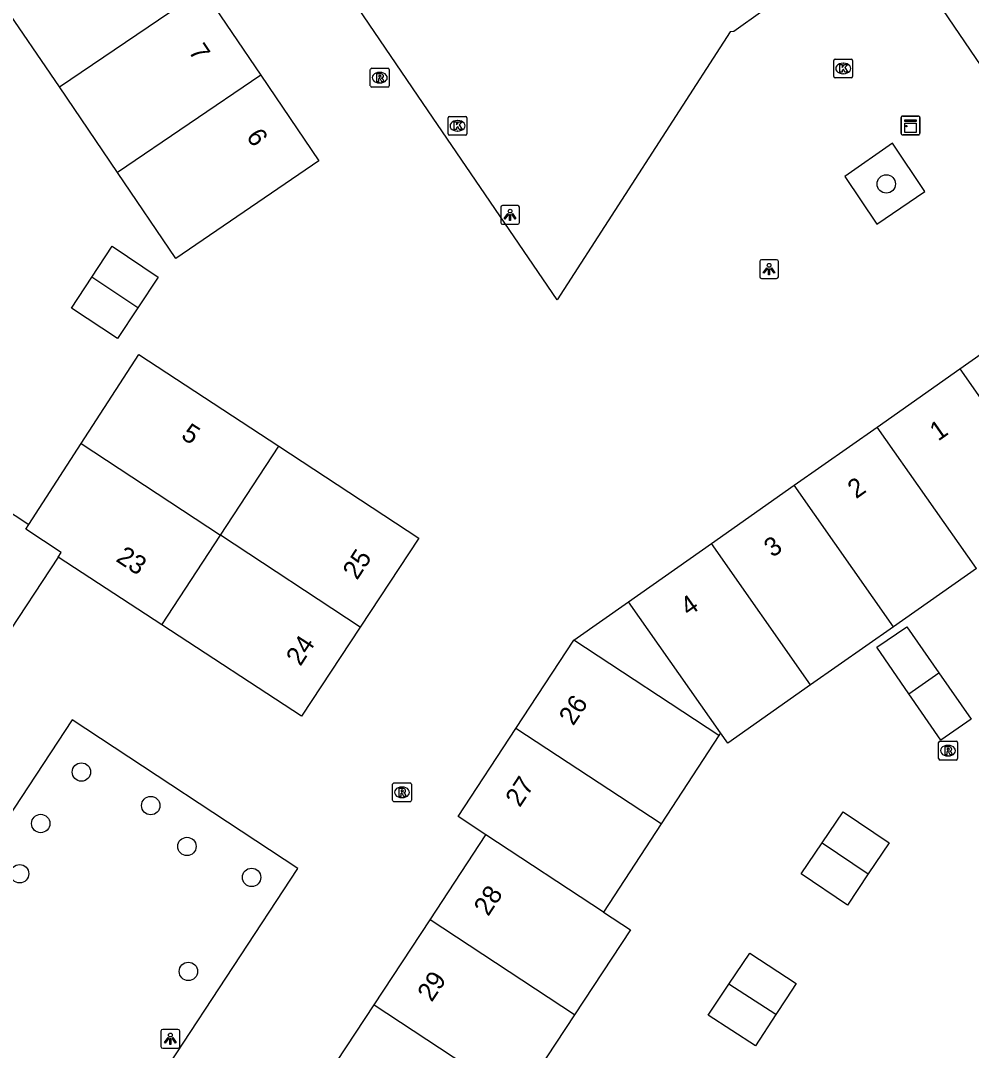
# Model space of a CAD drawing. Extents: x 159280 to 160375, y 384531 to 385872.
# Drawn here: x 159708.8 to 159759.4, y 385249.9 to 385304.7 of the extents above; entities that cross this region are included whole.
import ezdxf

# ---------------------------------------------------------------- set-up
doc = ezdxf.new("R2010")
doc.units = 0
for name, color, linetype in [('IMGEO_Boom', 7, 'Continuous'), ('IMGEO_Groenvoorziening', 7, 'Continuous'), ('IMGEO_Kast', 7, 'Continuous'), ('IMGEO_Kolk', 7, 'Continuous'), ('IMGEO_Lichtpunt', 7, 'Continuous'), ('IMGEO_Pand', 7, 'Continuous'), ('IMGEO_Pand_nummerreeks', 7, 'Continuous'), ('IMGEO_Rijbaan_lokaal_open', 7, 'Continuous'), ('IMGEO_Rioolput', 7, 'Continuous')]:
    doc.layers.add(name, color=color, linetype=linetype)

msp = doc.modelspace()

# ---------------------------------------------------------------- linework, layer by layer
at = {"layer": 'IMGEO_Boom'}
for centre in [(159754.872, 385295.969), (159712.036, 385264.676), (159715.726, 385262.891), (159709.868, 385261.937), (159717.65, 385260.715), (159708.742, 385259.264), (159721.089, 385259.069), (159717.727, 385254.065)]:
    msp.add_circle(centre, 0.489, dxfattribs=at)
at = {"layer": 'IMGEO_Groenvoorziening'}
for points in [[(159747.948, 385305.703), (159748.302, 385305.185), (159746.756, 385304.076), (159746.565, 385304.054), (159737.36, 385289.798), (159730.231, 385300.25), (159716.416, 385320.539), (159714.414, 385323.498)], [(159752.664, 385296.371), (159754.366, 385293.836), (159756.925, 385295.56), (159755.209, 385298.138), (159752.664, 385296.371)], [(159696.134, 385217.817), (159723.548, 385259.544), (159711.535, 385267.455), (159684.119, 385225.713)]]:
    msp.add_lwpolyline(points, dxfattribs=at)
at = {"layer": 'IMGEO_Kast'}
for p, q in [((159755.664, 385298.658), (159755.664, 385299.499)), ((159755.664, 385299.499), (159755.664, 385298.658)), ((159755.739, 385299.583), (159756.58, 385299.583)), ((159756.58, 385299.583), (159755.739, 385299.583)), ((159756.664, 385299.508), (159756.664, 385298.667)), ((159756.664, 385298.667), (159756.664, 385299.508)), ((159756.589, 385298.583), (159755.748, 385298.583)), ((159755.748, 385298.583), (159756.589, 385298.583))]:
    msp.add_line(p, q, dxfattribs=at)
for points in [[(159755.859, 385299.373), (159756.459, 385299.373), (159756.459, 385299.288), (159755.859, 385299.288), (159755.859, 385299.373)], [(159755.859, 385299.198), (159756.459, 385299.198), (159756.459, 385298.709), (159755.859, 385298.709), (159755.859, 385299.198)]]:
    msp.add_lwpolyline(points, dxfattribs=at)
msp.add_circle((159755.943, 385299.047), 0.0377, dxfattribs=at)
for centre, start, end in [((159755.742, 385299.505), 92.4484, 184.2845), ((159755.742, 385299.505), 92.4484, 184.2845), ((159756.586, 385299.505), 2.4484, 94.2845), ((159756.586, 385299.505), 2.4484, 94.2845), ((159755.742, 385298.661), 182.4484, 274.2845), ((159755.742, 385298.661), 182.4484, 274.2845), ((159756.586, 385298.661), 272.4484, 4.2845), ((159756.586, 385298.661), 272.4484, 4.2845)]:
    msp.add_arc(centre, 0.0779, start, end, dxfattribs=at)
at = {"layer": 'IMGEO_Kolk'}
for p, q in [((159752.081, 385301.69), (159752.081, 385302.542)), ((159752.156, 385302.616), (159753.008, 385302.616)), ((159753.082, 385302.542), (159753.082, 385301.69)), ((159752.569, 385302.396), (159752.594, 385302.396)), ((159753.008, 385301.616), (159752.156, 385301.616)), ((159752.592, 385301.836), (159752.567, 385301.836)), ((159731.552, 385298.639), (159731.552, 385299.491)), ((159731.627, 385299.565), (159732.479, 385299.565)), ((159732.04, 385299.345), (159732.065, 385299.345)), ((159732.553, 385299.491), (159732.553, 385298.639)), ((159732.479, 385298.565), (159731.627, 385298.565)), ((159732.063, 385298.785), (159732.038, 385298.785))]:
    msp.add_line(p, q, dxfattribs=at)
for points in [[(159752.081, 385301.69), (159752.081, 385302.542)], [(159752.156, 385302.616), (159753.008, 385302.616)], [(159753.082, 385302.542), (159753.082, 385301.69)], [(159752.402, 385302.316), (159752.525, 385302.316), (159752.525, 385302.165), (159752.655, 385302.316), (159752.819, 385302.316), (159752.673, 385302.165), (159752.826, 385301.916), (159752.674, 385301.916), (159752.589, 385302.08), (159752.525, 385302.013), (159752.525, 385301.916), (159752.402, 385301.916), (159752.402, 385302.316)], [(159753.008, 385301.616), (159752.156, 385301.616)], [(159731.552, 385298.639), (159731.552, 385299.491)], [(159731.627, 385299.565), (159732.479, 385299.565)], [(159731.873, 385299.265), (159731.996, 385299.265), (159731.996, 385299.114), (159732.126, 385299.265), (159732.29, 385299.265), (159732.144, 385299.114), (159732.297, 385298.865), (159732.145, 385298.865), (159732.06, 385299.029), (159731.996, 385298.962), (159731.996, 385298.865), (159731.873, 385298.865), (159731.873, 385299.265)], [(159732.553, 385299.491), (159732.553, 385298.639)], [(159732.479, 385298.565), (159731.627, 385298.565)]]:
    msp.add_lwpolyline(points, dxfattribs=at)
for centre, start, end in [((159752.158, 385302.54), 91.552, 178.448), ((159752.158, 385302.54), 91.552, 178.448), ((159753.006, 385302.54), 1.552, 88.448), ((159753.006, 385302.54), 1.552, 88.448), ((159752.158, 385301.692), 181.552, 268.448), ((159752.158, 385301.692), 181.552, 268.448), ((159753.006, 385301.692), 271.552, 358.448), ((159753.006, 385301.692), 271.552, 358.448), ((159731.629, 385299.489), 91.552, 178.448), ((159731.629, 385299.489), 91.552, 178.448), ((159732.477, 385299.489), 1.552, 88.448), ((159732.477, 385299.489), 1.552, 88.448), ((159731.629, 385298.641), 181.552, 268.448), ((159731.629, 385298.641), 181.552, 268.448), ((159732.477, 385298.641), 271.552, 358.448), ((159732.477, 385298.641), 271.552, 358.448)]:
    msp.add_arc(centre, 0.0765, start, end, dxfattribs=at)
for centre, major_axis, ratio, start_param, end_param in [((159752.568, 385302.116), (-0.387, 0.002), 0.722429, 4.712389, 7.853982), ((159752.593, 385302.116), (-0.39, 0.002), 0.717154, 1.570796, 4.712389), ((159732.039, 385299.065), (-0.387, 0.002), 0.722429, 4.712389, 7.853982), ((159732.064, 385299.065), (-0.39, 0.002), 0.717154, 1.570796, 4.712389)]:
    msp.add_ellipse(centre, major_axis=major_axis, ratio=ratio, start_param=start_param, end_param=end_param, dxfattribs=at)
at = {"layer": 'IMGEO_Lichtpunt'}
for p, q in [((159735.253, 385294.82), (159734.445, 385294.82)), ((159735.253, 385294.82), (159734.445, 385294.82)), ((159734.351, 385294.725), (159734.351, 385293.918)), ((159734.351, 385294.725), (159734.351, 385293.918)), ((159735.347, 385293.918), (159735.347, 385294.725)), ((159735.347, 385293.918), (159735.347, 385294.725)), ((159734.445, 385293.824), (159735.253, 385293.824)), ((159734.445, 385293.824), (159735.253, 385293.824)), ((159748.134, 385291.841), (159748.134, 385291.034)), ((159748.134, 385291.841), (159748.134, 385291.034)), ((159749.036, 385291.936), (159748.228, 385291.936)), ((159749.036, 385291.936), (159748.228, 385291.936)), ((159749.13, 385291.034), (159749.13, 385291.841)), ((159749.13, 385291.034), (159749.13, 385291.841)), ((159748.228, 385290.94), (159749.036, 385290.94)), ((159748.228, 385290.94), (159749.036, 385290.94)), ((159717.171, 385250.978), (159716.363, 385250.978)), ((159717.171, 385250.978), (159716.363, 385250.978)), ((159716.269, 385250.883), (159716.269, 385250.076)), ((159716.269, 385250.883), (159716.269, 385250.076)), ((159717.265, 385250.076), (159717.265, 385250.883)), ((159717.265, 385250.076), (159717.265, 385250.883)), ((159716.363, 385249.982), (159717.171, 385249.982)), ((159716.363, 385249.982), (159717.171, 385249.982))]:
    msp.add_line(p, q, dxfattribs=at)
for points in [[(159734.725, 385294.389), (159734.764, 385294.361), (159734.576, 385294.099), (159734.538, 385294.126), (159734.725, 385294.389)], [(159734.827, 385294.341), (159734.874, 385294.341), (159734.874, 385294.019), (159734.827, 385294.019), (159734.827, 385294.341)], [(159734.937, 385294.361), (159734.975, 385294.388), (159735.162, 385294.126), (159735.123, 385294.098), (159734.937, 385294.361)], [(159748.508, 385291.505), (159748.547, 385291.477), (159748.359, 385291.215), (159748.321, 385291.242), (159748.508, 385291.505)], [(159748.61, 385291.457), (159748.657, 385291.457), (159748.657, 385291.135), (159748.61, 385291.135), (159748.61, 385291.457)], [(159748.72, 385291.477), (159748.758, 385291.504), (159748.945, 385291.242), (159748.906, 385291.214), (159748.72, 385291.477)], [(159716.643, 385250.547), (159716.682, 385250.519), (159716.494, 385250.257), (159716.456, 385250.284), (159716.643, 385250.547)], [(159716.745, 385250.499), (159716.792, 385250.499), (159716.792, 385250.177), (159716.745, 385250.177), (159716.745, 385250.499)], [(159716.855, 385250.519), (159716.893, 385250.546), (159717.08, 385250.284), (159717.041, 385250.256), (159716.855, 385250.519)]]:
    msp.add_lwpolyline(points, dxfattribs=at)
for centre in [(159734.85, 385294.523), (159748.633, 385291.639), (159716.768, 385250.681)]:
    msp.add_circle(centre, 0.0994, dxfattribs=at)
for centre, start, end in [((159734.445, 385294.725), 90, 180), ((159734.445, 385294.725), 90, 180), ((159735.253, 385294.725), 0, 90), ((159735.253, 385294.725), 0, 90), ((159734.445, 385293.918), 180, 270), ((159734.445, 385293.918), 180, 270), ((159735.253, 385293.918), 270, 0), ((159735.253, 385293.918), 270, 360), ((159748.228, 385291.841), 90, 180), ((159748.228, 385291.841), 90, 180), ((159749.036, 385291.841), 0, 90), ((159749.036, 385291.841), 0, 90), ((159748.228, 385291.034), 180, 270), ((159748.228, 385291.034), 180, 270), ((159749.036, 385291.034), 270, 0), ((159749.036, 385291.034), 270, 360), ((159716.363, 385250.883), 90, 180), ((159716.363, 385250.883), 90, 180), ((159717.171, 385250.883), 0, 90), ((159717.171, 385250.883), 0, 90), ((159716.363, 385250.076), 180, 270), ((159716.363, 385250.076), 180, 270), ((159717.171, 385250.076), 270, 0), ((159717.171, 385250.076), 270, 360)]:
    msp.add_arc(centre, 0.0946, start, end, dxfattribs=at)
at = {"layer": 'IMGEO_Pand'}
for points in [[(159710.863, 385301.129), (159718.489, 385306.307)], [(159718.489, 385306.307), (159721.581, 385301.754)], [(159710.863, 385301.129), (159707.768, 385305.68)], [(159721.581, 385301.754), (159724.672, 385297.201), (159717.066, 385292.01), (159713.958, 385296.579)], [(159721.581, 385301.754), (159713.958, 385296.579)], [(159713.958, 385296.579), (159710.863, 385301.129)], [(159712.58, 385291), (159713.663, 385292.651), (159716.123, 385291.016), (159715.041, 385289.376)], [(159715.041, 385289.376), (159713.959, 385287.736), (159711.502, 385289.357), (159712.58, 385291)], [(159715.041, 385289.376), (159712.58, 385291)], [(159758.794, 385286.125), (159762.556, 385288.765), (159763.205, 385289.221)], [(159712.017, 385282.154), (159715.081, 385286.898), (159722.536, 385282.009)], [(159754.384, 385283.028), (159758.794, 385286.125)], [(159758.794, 385286.125), (159764.078, 385278.599)], [(159749.973, 385279.932), (159754.384, 385283.028)], [(159759.666, 385275.504), (159754.384, 385283.028)], [(159709.233, 385277.844), (159712.017, 385282.154)], [(159712.017, 385282.154), (159719.432, 385277.276)], [(159700.157, 385276.633), (159703.449, 385281.644), (159709.233, 385277.844)], [(159719.432, 385277.276), (159722.536, 385282.009)], [(159722.536, 385282.009), (159729.99, 385277.119), (159726.873, 385272.381)], [(159745.563, 385276.835), (159749.973, 385279.932)], [(159755.255, 385272.408), (159749.973, 385279.932)], [(159710.795, 385276.109), (159710.957, 385276.357), (159709.072, 385277.594), (159709.233, 385277.844)], [(159716.305, 385272.51), (159719.432, 385277.276)], [(159726.873, 385272.381), (159719.432, 385277.276)], [(159741.152, 385273.739), (159745.563, 385276.835)], [(159750.844, 385269.313), (159745.563, 385276.835)], [(159710.795, 385276.109), (159707.834, 385271.596)], [(159716.305, 385272.51), (159710.795, 385276.109)], [(159759.666, 385275.504), (159755.255, 385272.408)], [(159738.238, 385271.694), (159741.152, 385273.739)], [(159746.051, 385266.757), (159741.152, 385273.739)], [(159726.873, 385272.381), (159723.756, 385267.643), (159716.305, 385272.51)], [(159755.255, 385272.408), (159750.844, 385269.313)], [(159756.072, 385268.841), (159754.362, 385271.315), (159755.959, 385272.41), (159757.677, 385269.95)], [(159735.158, 385266.999), (159738.238, 385271.694)], [(159745.965, 385266.625), (159738.238, 385271.694)], [(159757.677, 385269.95), (159759.394, 385267.491), (159757.783, 385266.366), (159756.072, 385268.841)], [(159756.072, 385268.841), (159757.677, 385269.95)], [(159750.844, 385269.313), (159746.431, 385266.216), (159746.051, 385266.757)], [(159733.566, 385261.328), (159732.078, 385262.304), (159735.158, 385266.999)], [(159742.897, 385261.922), (159735.158, 385266.999)], [(159745.965, 385266.625), (159742.897, 385261.922)], [(159746.051, 385266.757), (159745.965, 385266.625)], [(159751.458, 385260.908), (159752.57, 385262.56), (159755.02, 385260.905), (159753.916, 385259.252)], [(159742.897, 385261.922), (159739.83, 385257.22)], [(159730.59, 385256.808), (159733.566, 385261.328)], [(159739.83, 385257.22), (159733.566, 385261.328)], [(159753.916, 385259.252), (159752.804, 385257.588), (159750.345, 385259.256), (159751.458, 385260.908)], [(159751.458, 385260.908), (159753.916, 385259.252)], [(159739.83, 385257.22), (159741.259, 385256.281), (159738.274, 385251.749)], [(159727.615, 385252.287), (159730.59, 385256.808)], [(159738.274, 385251.749), (159730.59, 385256.808)], [(159746.501, 385253.387), (159747.605, 385255.033), (159750.081, 385253.428), (159749.539, 385252.6), (159748.997, 385251.772)], [(159748.997, 385251.772), (159747.908, 385250.105), (159745.396, 385251.741), (159746.501, 385253.387)], [(159748.997, 385251.772), (159746.501, 385253.387)], [(159724.639, 385247.767), (159727.615, 385252.287)], [(159727.615, 385252.287), (159735.298, 385247.229)], [(159738.274, 385251.749), (159735.298, 385247.229)]]:
    msp.add_lwpolyline(points, dxfattribs=at)
at = {"layer": 'IMGEO_Rijbaan_lokaal_open'}
msp.add_lwpolyline([(159755.043, 385309.4), (159755.258, 385309.098), (159765.154, 385294.54), (159766.974, 385291.869)], dxfattribs=at)
at = {"layer": 'IMGEO_Rioolput'}
for p, q in [((159727.411, 385301.198), (159727.411, 385302.05)), ((159727.486, 385302.124), (159728.338, 385302.124)), ((159727.899, 385301.904), (159727.924, 385301.904)), ((159728.412, 385302.05), (159728.412, 385301.198)), ((159727.922, 385301.344), (159727.897, 385301.344)), ((159728.338, 385301.124), (159727.486, 385301.124)), ((159757.658, 385265.388), (159757.658, 385266.24)), ((159757.733, 385266.314), (159758.585, 385266.314)), ((159758.659, 385266.24), (159758.659, 385265.388)), ((159758.146, 385266.094), (159758.171, 385266.094)), ((159758.585, 385265.314), (159757.733, 385265.314)), ((159758.169, 385265.534), (159758.144, 385265.534)), ((159728.67, 385264.096), (159729.522, 385264.096)), ((159728.595, 385263.17), (159728.595, 385264.022)), ((159729.083, 385263.876), (159729.108, 385263.876)), ((159729.596, 385264.022), (159729.596, 385263.17)), ((159729.522, 385263.096), (159728.67, 385263.096)), ((159729.106, 385263.316), (159729.081, 385263.316))]:
    msp.add_line(p, q, dxfattribs=at)
for points in [[(159727.411, 385301.198), (159727.411, 385302.05)], [(159727.486, 385302.124), (159728.338, 385302.124)], [(159728.412, 385302.05), (159728.412, 385301.198)], [(159728, 385301.822), (159727.748, 385301.824), (159727.748, 385301.424)], [(159727.748, 385301.424), (159727.872, 385301.424), (159727.872, 385301.586), (159727.883, 385301.586)], [(159727.926, 385301.743), (159727.872, 385301.743), (159727.872, 385301.662)], [(159727.872, 385301.662), (159727.924, 385301.662)], [(159727.93, 385301.557), (159728.001, 385301.424), (159728.141, 385301.424), (159728.076, 385301.55)], [(159728.338, 385301.124), (159727.486, 385301.124)], [(159757.658, 385265.388), (159757.658, 385266.24)], [(159757.733, 385266.314), (159758.585, 385266.314)], [(159758.659, 385266.24), (159758.659, 385265.388)], [(159758.247, 385266.012), (159757.995, 385266.014), (159757.995, 385265.614)], [(159757.995, 385265.614), (159758.119, 385265.614), (159758.119, 385265.776), (159758.13, 385265.776)], [(159758.173, 385265.933), (159758.119, 385265.933), (159758.119, 385265.852)], [(159758.119, 385265.852), (159758.171, 385265.852)], [(159758.177, 385265.747), (159758.248, 385265.614), (159758.388, 385265.614), (159758.323, 385265.74)], [(159758.585, 385265.314), (159757.733, 385265.314)], [(159728.67, 385264.096), (159729.522, 385264.096)], [(159728.595, 385263.17), (159728.595, 385264.022)], [(159729.184, 385263.794), (159728.932, 385263.796), (159728.932, 385263.396)], [(159728.932, 385263.396), (159729.056, 385263.396), (159729.056, 385263.558), (159729.067, 385263.558)], [(159729.11, 385263.715), (159729.056, 385263.715), (159729.056, 385263.634)], [(159729.056, 385263.634), (159729.108, 385263.634)], [(159729.114, 385263.529), (159729.185, 385263.396), (159729.325, 385263.396), (159729.26, 385263.522)], [(159729.596, 385264.022), (159729.596, 385263.17)], [(159729.522, 385263.096), (159728.67, 385263.096)]]:
    msp.add_lwpolyline(points, dxfattribs=at)
for centre, radius, start, end in [((159727.488, 385302.048), 0.0765, 91.552, 178.448), ((159727.488, 385302.048), 0.0765, 91.552, 178.448), ((159728.336, 385302.048), 0.0765, 1.552, 88.448), ((159728.336, 385302.048), 0.0765, 1.552, 88.448), ((159727.882, 385301.533), 0.0533, 26.0293, 88.6989), ((159727.908, 385301.851), 0.19, 274.7715, 282.9687), ((159727.932, 385301.647), 0.0964, 77.0061, 93.1865), ((159727.946, 385301.704), 0.0378, 276.6634, 79.6772), ((159727.999, 385301.712), 0.109, 350.3612, 89.416), ((159727.997, 385301.712), 0.112, 277.5842, 350.9817), ((159727.981, 385301.497), 0.108, 29.5134, 73.7905), ((159727.488, 385301.2), 0.0765, 181.552, 268.448), ((159727.488, 385301.2), 0.0765, 181.552, 268.448), ((159728.336, 385301.2), 0.0765, 271.552, 358.448), ((159728.336, 385301.2), 0.0765, 271.552, 358.448), ((159757.735, 385266.238), 0.0765, 91.552, 178.448), ((159757.735, 385266.238), 0.0765, 91.552, 178.448), ((159758.583, 385266.238), 0.0765, 1.552, 88.448), ((159758.583, 385266.238), 0.0765, 1.552, 88.448), ((159758.129, 385265.723), 0.0533, 26.0293, 88.6989), ((159758.155, 385266.041), 0.19, 274.7715, 282.9687), ((159758.179, 385265.837), 0.0964, 77.0061, 93.1865), ((159758.193, 385265.894), 0.0378, 276.6634, 79.6772), ((159758.246, 385265.902), 0.109, 350.3612, 89.416), ((159758.244, 385265.902), 0.112, 277.5842, 350.9817), ((159758.228, 385265.687), 0.108, 29.5134, 73.7905), ((159757.735, 385265.39), 0.0765, 181.552, 268.448), ((159757.735, 385265.39), 0.0765, 181.552, 268.448), ((159758.583, 385265.39), 0.0765, 271.552, 358.448), ((159758.583, 385265.39), 0.0765, 271.552, 358.448), ((159728.672, 385264.02), 0.0765, 91.552, 178.448), ((159728.672, 385264.02), 0.0765, 91.552, 178.448), ((159729.52, 385264.02), 0.0765, 1.552, 88.448), ((159729.52, 385264.02), 0.0765, 1.552, 88.448), ((159729.066, 385263.505), 0.0533, 26.0293, 88.6989), ((159729.092, 385263.823), 0.19, 274.7715, 282.9687), ((159729.116, 385263.619), 0.0964, 77.0061, 93.1865), ((159729.13, 385263.676), 0.0378, 276.6634, 79.6772), ((159729.183, 385263.684), 0.109, 350.3612, 89.416), ((159729.181, 385263.684), 0.112, 277.5842, 350.9817), ((159729.165, 385263.469), 0.108, 29.5134, 73.7905), ((159728.672, 385263.172), 0.0765, 181.552, 268.448), ((159728.672, 385263.172), 0.0765, 181.552, 268.448), ((159729.52, 385263.172), 0.0765, 271.552, 358.448), ((159729.52, 385263.172), 0.0765, 271.552, 358.448)]:
    msp.add_arc(centre, radius, start, end, dxfattribs=at)
for centre, major_axis, ratio, start_param, end_param in [((159727.898, 385301.624), (-0.387, 0.002), 0.722429, 4.712389, 7.853982), ((159727.923, 385301.624), (-0.39, 0.002), 0.717154, 1.570796, 4.712389), ((159758.145, 385265.814), (-0.387, 0.002), 0.722429, 4.712389, 7.853982), ((159758.17, 385265.814), (-0.39, 0.002), 0.717154, 1.570796, 4.712389), ((159729.082, 385263.596), (-0.387, 0.002), 0.722429, 4.712389, 7.853982), ((159729.107, 385263.596), (-0.39, 0.002), 0.717154, 1.570796, 4.712389)]:
    msp.add_ellipse(centre, major_axis=major_axis, ratio=ratio, start_param=start_param, end_param=end_param, dxfattribs=at)

# ---------------------------------------------------------------- texts
at = {"layer": 'IMGEO_Pand_nummerreeks'}
for s, rotation, p in [('7', 304.1825, (159717.702, 385303.016)), ('6', 304.171, (159720.776, 385298.489)), ('5', 326.7398, (159717.285, 385282.463)), ('1', 35.0765, (159757.634, 385282.255)), ('2', 35.065, (159753.265, 385279.188)), ('3', 35.0765, (159748.812, 385276.061)), ('23', 326.8487, (159713.82, 385275.925)), ('25', 56.6598, (159726.704, 385274.853)), ('4', 35.065, (159744.361, 385272.937)), ('24', 56.6598, (159723.686, 385270.266)), ('26', 56.7343, (159738.211, 385267.095)), ('27', 56.7343, (159735.364, 385262.755)), ('28', 56.6426, (159733.682, 385256.958)), ('29', 56.6426, (159730.678, 385252.395))]:
    msp.add_text(s, height=1, rotation=rotation, dxfattribs=at).set_placement(p)

doc.saveas('drawing.dxf')
